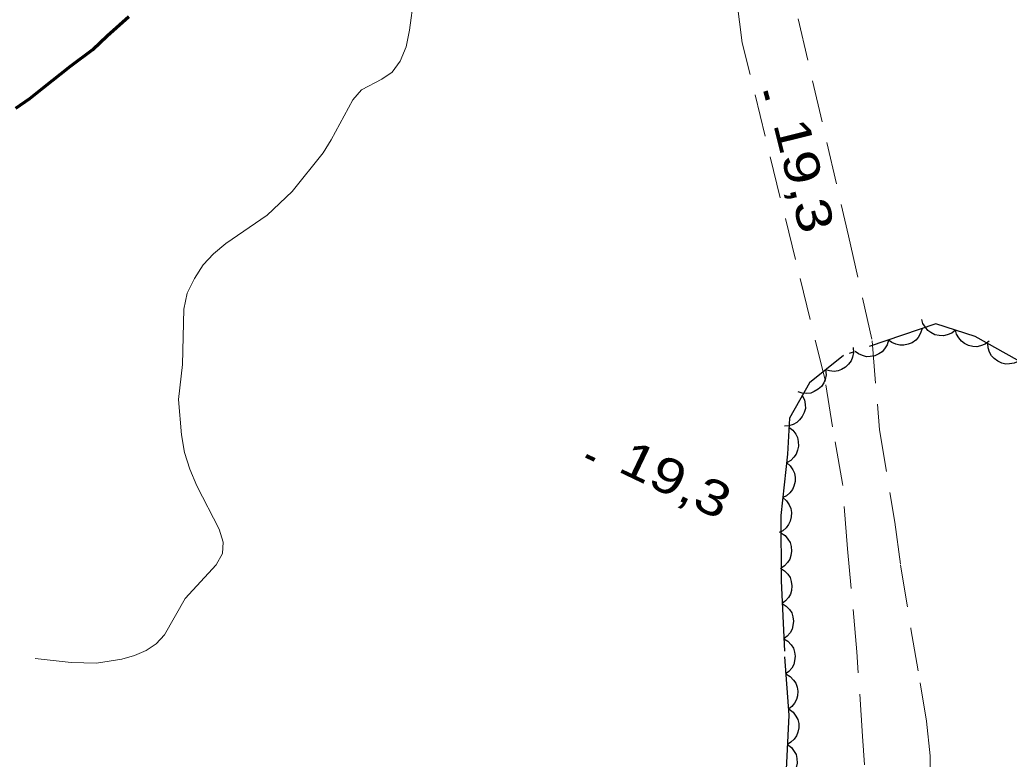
# Model space of a CAD drawing. Extents: x 355726 to 357533, y 5103782 to 5105258.
# Drawn here: x 356425.87 to 356467.92, y 5104809.23 to 5104840.63 of the extents above; entities that cross this region are included whole.
import ezdxf

# ---------------------------------------------------------------- set-up
doc = ezdxf.new("R2010")
doc.units = 0
doc.header["$LTSCALE"] = 0.6
for name, pattern in [('DOT_DASHED', [7.7, 5, -1.2, 0.3, -1.2]), ('LONG_DASHED', [7.5, 6, -1.5]), ('MEDIUM_DASHED', [4.5, 3, -1.5])]:
    doc.linetypes.add(name, pattern=pattern)
for name, color, linetype, lineweight in [('19', 7, 'Continuous', 13), ('2', 7, 'LONG_DASHED', 13), ('22', 7, 'Continuous', 13), ('3', 7, 'Continuous', 140), ('44', 7, 'Continuous', 25)]:
    doc.layers.add(name, color=color, linetype=linetype, lineweight=lineweight)

msp = doc.modelspace()

# ---------------------------------------------------------------- linework, layer by layer
at = {"layer": '19', "linetype": 'MEDIUM_DASHED'}
for points in [[(356461.96, 5104806.29), (356461.69, 5104810.2), (356461.45, 5104813.79), (356461.05, 5104818.16), (356460.84, 5104820.94), (356460.42, 5104823.35), (356460.11, 5104825.28), (356458.84, 5104830.45), (356456.58, 5104839.65), (356455.91, 5104844.95)], [(356458.96, 5104840.68), (356461.09, 5104831.46), (356462.1, 5104827), (356462.41, 5104823.22), (356463.06, 5104819.3), (356463.31, 5104817.47), (356463.75, 5104814.76), (356464.14, 5104812.47), (356464.41, 5104810.84), (356464.56, 5104809.37), (356464.55, 5104807.6), (356464.73, 5104804.93), (356465.31, 5104802.63), (356465.84, 5104800.95), (356466.48, 5104799.81), (356467, 5104798.82), (356467.73, 5104797.82), (356468.54, 5104797.16)]]:
    msp.add_lwpolyline(points, dxfattribs=at)
at = {"layer": '2'}
msp.add_lwpolyline([(356426.53, 5104813.51), (356428.05, 5104813.34), (356429.13, 5104813.3), (356430.21, 5104813.47), (356430.75, 5104813.63), (356431.24, 5104813.84), (356431.67, 5104814.13), (356432.02, 5104814.51), (356432.9, 5104816.05), (356434.21, 5104817.48), (356434.49, 5104817.96), (356434.52, 5104818.45), (356434.34, 5104819), (356433.4, 5104820.84), (356433.1, 5104821.55), (356432.87, 5104822.26), (356432.74, 5104823), (356432.62, 5104824.51), (356432.79, 5104826), (356432.84, 5104828.34), (356432.99, 5104829.03), (356433.29, 5104829.65), (356433.67, 5104830.22), (356434.11, 5104830.7), (356434.63, 5104831.13), (356436.38, 5104832.34), (356437.45, 5104833.34), (356438.77, 5104834.99), (356439.11, 5104835.53), (356440.02, 5104837.24), (356440.39, 5104837.66), (356441.26, 5104838.11), (356441.7, 5104838.41), (356442.04, 5104838.88), (356442.29, 5104839.49), (356442.44, 5104840.19), (356442.72, 5104842.34)], dxfattribs=at)
at = {"layer": '22', "linetype": 'LONG_DASHED', "lineweight": 70}
msp.add_lwpolyline([(356425.7, 5104836.88), (356426.3, 5104837.29), (356426.87, 5104837.75), (356428.02, 5104838.67), (356428.98, 5104839.38), (356429.58, 5104839.96), (356430.51, 5104840.78)], dxfattribs=at)
at = {"layer": '3'}
for p, q in [((356457.57, 5104837.61), (356457.67, 5104837.23)), ((356449.94, 5104822.11), (356450.3, 5104821.94))]:
    msp.add_line(p, q, dxfattribs=at)
at = {"layer": '44', "linetype": 'DOT_DASHED'}
msp.add_lwpolyline([(356468.28, 5104826.17), (356466.48, 5104827.18), (356464.81, 5104827.72), (356460.88, 5104826.38), (356459.43, 5104825.21), (356458.58, 5104823.72), (356458.5, 5104822.18), (356458.22, 5104819.58), (356458.23, 5104816.81), (356458.38, 5104813.57), (356458.56, 5104811.1), (356458.45, 5104808.79)], dxfattribs=at)
at = {"layer": '44'}
for points in [[(356465.64, 5104827.45), (356465.48, 5104827.32), (356465.29, 5104827.25), (356465.13, 5104827.21), (356464.95, 5104827.22), (356464.77, 5104827.26), (356464.6, 5104827.35), (356464.47, 5104827.44), (356464.36, 5104827.58), (356464.26, 5104827.74), (356464.21, 5104827.91)], [(356464.22, 5104827.52), (356464.16, 5104827.32), (356464.05, 5104827.14), (356463.95, 5104827.02), (356463.8, 5104826.92), (356463.63, 5104826.85), (356463.44, 5104826.81), (356463.28, 5104826.81), (356463.11, 5104826.85), (356462.94, 5104826.93), (356462.8, 5104827.03)], [(356467.07, 5104826.99), (356466.9, 5104826.86), (356466.71, 5104826.79), (356466.55, 5104826.75), (356466.38, 5104826.76), (356466.2, 5104826.8), (356466.03, 5104826.89), (356465.89, 5104826.98), (356465.78, 5104827.12), (356465.69, 5104827.28), (356465.64, 5104827.45)], [(356462.8, 5104827.03), (356462.74, 5104826.83), (356462.63, 5104826.66), (356462.53, 5104826.53), (356462.38, 5104826.44), (356462.21, 5104826.36), (356462.02, 5104826.33), (356461.86, 5104826.32), (356461.69, 5104826.37), (356461.52, 5104826.44), (356461.38, 5104826.55)], [(356468.33, 5104826.14), (356468.14, 5104826.05), (356467.94, 5104826.02), (356467.78, 5104826.01), (356467.61, 5104826.05), (356467.44, 5104826.13), (356467.29, 5104826.25), (356467.17, 5104826.36), (356467.09, 5104826.52), (356467.03, 5104826.7), (356467.02, 5104826.88)], [(356461.29, 5104826.71), (356461.31, 5104826.5), (356461.26, 5104826.3), (356461.21, 5104826.15), (356461.1, 5104826.01), (356460.97, 5104825.88), (356460.8, 5104825.78), (356460.65, 5104825.72), (356460.48, 5104825.7), (356460.29, 5104825.72), (356460.12, 5104825.77)], [(356460.12, 5104825.77), (356460.14, 5104825.56), (356460.1, 5104825.36), (356460.04, 5104825.21), (356459.94, 5104825.06), (356459.8, 5104824.94), (356459.64, 5104824.84), (356459.49, 5104824.78), (356459.31, 5104824.76), (356459.13, 5104824.77), (356458.95, 5104824.83)], [(356459.13, 5104824.68), (356459.22, 5104824.49), (356459.25, 5104824.29), (356459.26, 5104824.13), (356459.21, 5104823.96), (356459.13, 5104823.79), (356459.01, 5104823.64), (356458.9, 5104823.53), (356458.74, 5104823.45), (356458.56, 5104823.39), (356458.38, 5104823.38)], [(356458.56, 5104823.33), (356458.73, 5104823.2), (356458.85, 5104823.03), (356458.92, 5104822.89), (356458.96, 5104822.72), (356458.97, 5104822.53), (356458.93, 5104822.35), (356458.87, 5104822.19), (356458.77, 5104822.05), (356458.64, 5104821.92), (356458.48, 5104821.83)], [(356458.46, 5104821.83), (356458.62, 5104821.69), (356458.73, 5104821.52), (356458.8, 5104821.37), (356458.83, 5104821.2), (356458.83, 5104821.02), (356458.77, 5104820.83), (356458.71, 5104820.68), (356458.6, 5104820.54), (356458.46, 5104820.42), (356458.3, 5104820.34)], [(356458.3, 5104820.34), (356458.46, 5104820.2), (356458.57, 5104820.03), (356458.64, 5104819.88), (356458.67, 5104819.71), (356458.66, 5104819.52), (356458.61, 5104819.34), (356458.55, 5104819.19), (356458.44, 5104819.05), (356458.3, 5104818.93), (356458.14, 5104818.85)], [(356458.22, 5104818.84), (356458.4, 5104818.73), (356458.52, 5104818.57), (356458.61, 5104818.43), (356458.66, 5104818.26), (356458.67, 5104818.07), (356458.64, 5104817.88), (356458.6, 5104817.73), (356458.5, 5104817.58), (356458.38, 5104817.44), (356458.23, 5104817.34)], [(356458.21, 5104817.34), (356458.38, 5104817.23), (356458.52, 5104817.08), (356458.61, 5104816.94), (356458.66, 5104816.78), (356458.69, 5104816.59), (356458.67, 5104816.4), (356458.63, 5104816.24), (356458.54, 5104816.09), (356458.42, 5104815.95), (356458.27, 5104815.84)], [(356458.27, 5104815.84), (356458.45, 5104815.73), (356458.59, 5104815.58), (356458.68, 5104815.44), (356458.73, 5104815.28), (356458.76, 5104815.09), (356458.73, 5104814.9), (356458.7, 5104814.75), (356458.61, 5104814.59), (356458.49, 5104814.45), (356458.34, 5104814.34)], [(356458.34, 5104814.34), (356458.52, 5104814.24), (356458.66, 5104814.08), (356458.75, 5104813.95), (356458.8, 5104813.78), (356458.83, 5104813.6), (356458.8, 5104813.41), (356458.77, 5104813.25), (356458.68, 5104813.1), (356458.56, 5104812.95), (356458.41, 5104812.85)], [(356458.43, 5104812.85), (356458.61, 5104812.74), (356458.75, 5104812.59), (356458.85, 5104812.46), (356458.91, 5104812.29), (356458.94, 5104812.11), (356458.92, 5104811.92), (356458.88, 5104811.76), (356458.8, 5104811.61), (356458.68, 5104811.46), (356458.54, 5104811.35)], [(356458.57, 5104811.35), (356458.74, 5104811.23), (356458.86, 5104811.06), (356458.94, 5104810.92), (356458.98, 5104810.75), (356458.98, 5104810.56), (356458.94, 5104810.37), (356458.89, 5104810.22), (356458.79, 5104810.08), (356458.65, 5104809.95), (356458.5, 5104809.85)], [(356458.5, 5104809.85), (356458.67, 5104809.73), (356458.79, 5104809.56), (356458.87, 5104809.42), (356458.9, 5104809.25), (356458.91, 5104809.06), (356458.87, 5104808.88), (356458.82, 5104808.72), (356458.72, 5104808.58), (356458.58, 5104808.45), (356458.43, 5104808.35)]]:
    msp.add_lwpolyline(points, dxfattribs=at)

# ---------------------------------------------------------------- texts
at = {"layer": '3', "width": 1.25}
for rotation, p in [(283.894, (356457.89, 5104836.21)), (334.423, (356451.23, 5104821.48))]:
    msp.add_text('19,3   ', height=1.5, rotation=rotation, dxfattribs=at).set_placement(p)

doc.saveas('drawing.dxf')
